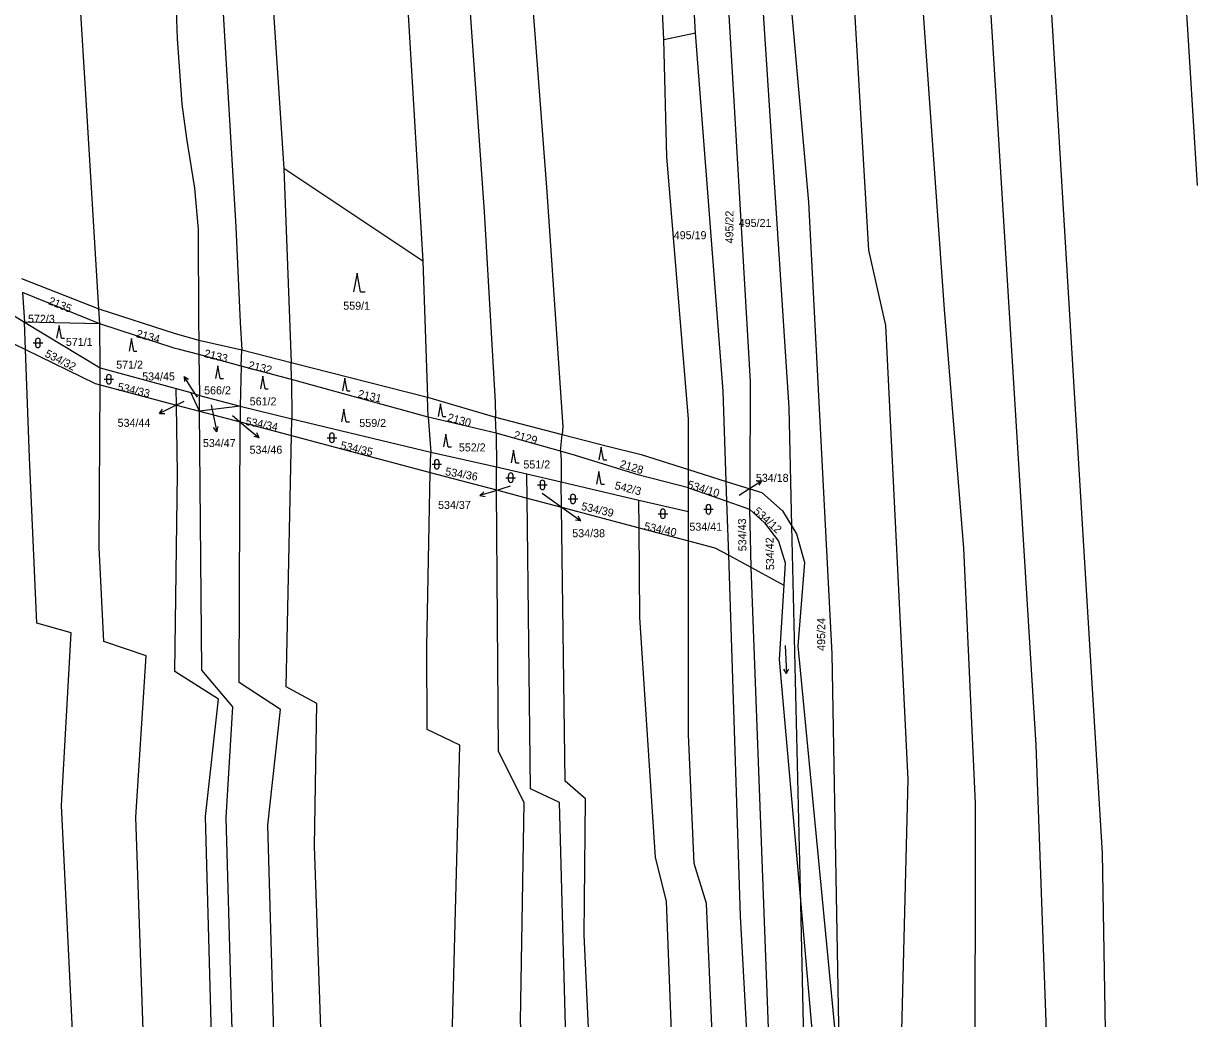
# Model space of a CAD drawing. Extents: x -755528 to -748832, y -1118122 to -1111095.
# Drawn here: x -751636.3 to -751387.2, y -1112640.2 to -1112428.9 of the extents above; entities that cross this region are included whole.
import ezdxf

# ---------------------------------------------------------------- set-up
doc = ezdxf.new("R2010")
doc.units = 0
for name, color, linetype in [('DZ_DO_PUPFL', 7, 'Continuous'), ('DZ_NAD_ZPF', 7, 'Continuous'), ('legenda barvy', 7, 'Continuous'), ('TZ_UMVŽST', 7, 'Continuous')]:
    doc.layers.add(name, color=color, linetype=linetype)

msp = doc.modelspace()

# ---------------------------------------------------------------- linework, layer by layer
at = {"layer": 'DZ_NAD_ZPF'}
for p, q in [((-751488.66, -1112390.46), (-751482.02, -1112504.98)), ((-751493.61, -1112430.91), (-751495.41, -1112399.22)), ((-751500.29, -1112432.32), (-751501.61, -1112407.32)), ((-751390.48, -1112408.66), (-751387.04, -1112463.31)), ((-751419.03, -1112409.86), (-751413.34, -1112504.93)), ((-751500.29, -1112432.32), (-751493.61, -1112430.91)), ((-751551.48, -1112479.38), (-751581.01, -1112459.75)), ((-751581.01, -1112459.75), (-751579.44, -1112500.95)), ((-751662.1, -1112476.34), (-751636.12, -1112492.32)), ((-751551.48, -1112479.38), (-751550.55, -1112508.28)), ((-751636.73, -1112483.09), (-751620.3, -1112489.52)), ((-751620.13, -1112492.74), (-751636.54, -1112486.04)), ((-751636.54, -1112486.04), (-751636.12, -1112492.32)), ((-751620.13, -1112492.74), (-751620.3, -1112489.52)), ((-751636.12, -1112492.32), (-751620.04, -1112502.07)), ((-751620.13, -1112492.74), (-751636.12, -1112492.32)), ((-751635.91, -1112498.19), (-751636.12, -1112492.32)), ((-751620.04, -1112502.07), (-751620.13, -1112492.74)), ((-751599.08, -1112496.14), (-751589.94, -1112498.25)), ((-751599.08, -1112496.14), (-751599.08, -1112499.22)), ((-751590.1, -1112501.66), (-751589.94, -1112498.25)), ((-751589.94, -1112498.25), (-751579.44, -1112500.95)), ((-751590.1, -1112501.66), (-751599.08, -1112499.22)), ((-751599.08, -1112499.22), (-751598.95, -1112507.9)), ((-751579.44, -1112500.95), (-751550.55, -1112508.28)), ((-751579.42, -1112504.5), (-751579.44, -1112500.95)), ((-751620.06, -1112505.65), (-751620.04, -1112502.07)), ((-751620.04, -1112502.07), (-751603.92, -1112506.46)), ((-751590.1, -1112501.66), (-751590.27, -1112510.21)), ((-751579.42, -1112504.5), (-751590.1, -1112501.66)), ((-751620.06, -1112505.65), (-751603.86, -1112509.95)), ((-751550.37, -1112512.53), (-751579.42, -1112504.5)), ((-751579.42, -1112504.5), (-751579.33, -1112512.91)), ((-751482.02, -1112504.98), (-751482.09, -1112527.74)), ((-751603.92, -1112506.46), (-751600.77, -1112507.32)), ((-751603.86, -1112509.95), (-751603.92, -1112506.46)), ((-751600.77, -1112507.32), (-751598.95, -1112507.9)), ((-751598.92, -1112511.26), (-751600.77, -1112507.32)), ((-751598.95, -1112507.9), (-751590.27, -1112510.21)), ((-751598.92, -1112511.26), (-751598.95, -1112507.9)), ((-751550.55, -1112508.28), (-751536.08, -1112512.55)), ((-751550.37, -1112512.53), (-751550.55, -1112508.28)), ((-751603.86, -1112509.95), (-751598.92, -1112511.26)), ((-751590.27, -1112510.21), (-751598.92, -1112511.26)), ((-751590.27, -1112510.21), (-751590.28, -1112513.55)), ((-751590.27, -1112510.21), (-751579.33, -1112512.91)), ((-751598.92, -1112511.26), (-751590.28, -1112513.55)), ((-751590.28, -1112513.55), (-751579.41, -1112516.43)), ((-751579.41, -1112516.43), (-751579.33, -1112512.91)), ((-751579.33, -1112512.91), (-751549.83, -1112519.95)), ((-751535.95, -1112515.95), (-751550.37, -1112512.53)), ((-751550.37, -1112512.53), (-751549.83, -1112519.95)), ((-751536.08, -1112512.55), (-751521.9, -1112516.22)), ((-751535.95, -1112515.95), (-751536.08, -1112512.55)), ((-751522.27, -1112519.72), (-751535.95, -1112515.95)), ((-751535.95, -1112515.95), (-751535.88, -1112523.04)), ((-751579.41, -1112516.43), (-751549.92, -1112524.25)), ((-751522.27, -1112519.72), (-751521.9, -1112516.22)), ((-751549.92, -1112524.25), (-751549.83, -1112519.95)), ((-751549.83, -1112519.95), (-751535.88, -1112523.04)), ((-751535.88, -1112523.04), (-751529.44, -1112524.53)), ((-751535.84, -1112527.98), (-751535.88, -1112523.04)), ((-751549.92, -1112524.25), (-751535.84, -1112527.98)), ((-751529.44, -1112524.53), (-751522.13, -1112526.25)), ((-751529.38, -1112529.69), (-751529.44, -1112524.53)), ((-751495.12, -1112527.51), (-751495.09, -1112523.64)), ((-751495.09, -1112523.64), (-751487.07, -1112526.17)), ((-751535.84, -1112527.98), (-751529.38, -1112529.69)), ((-751522.13, -1112526.25), (-751505.6, -1112530.13)), ((-751522.06, -1112531.63), (-751522.13, -1112526.25)), ((-751495.1, -1112532.54), (-751495.12, -1112527.51)), ((-751495.12, -1112527.51), (-751486.93, -1112530.38)), ((-751487.07, -1112526.17), (-751482.09, -1112527.74)), ((-751486.93, -1112530.38), (-751487.07, -1112526.17)), ((-751482.09, -1112527.74), (-751482.1, -1112532.07)), ((-751482.09, -1112527.74), (-751479.53, -1112528.55)), ((-751529.38, -1112529.69), (-751522.06, -1112531.63)), ((-751505.6, -1112530.13), (-751495.1, -1112532.54)), ((-751505.56, -1112536), (-751505.6, -1112530.13)), ((-751486.93, -1112530.38), (-751482.1, -1112532.07)), ((-751486.55, -1112541.84), (-751486.93, -1112530.38)), ((-751522.06, -1112531.63), (-751505.56, -1112536)), ((-751495.1, -1112538.77), (-751495.1, -1112532.54)), ((-751482.1, -1112532.07), (-751481.84, -1112544.39)), ((-751505.43, -1112555.1), (-751505.56, -1112536)), ((-751505.56, -1112536), (-751495.1, -1112538.77)), ((-751471.25, -1112615.95), (-751473.13, -1112535.7)), ((-751495.1, -1112579.88), (-751495.1, -1112538.77)), ((-751486.55, -1112541.84), (-751481.84, -1112544.39)), ((-751481.84, -1112544.39), (-751474.83, -1112548.17)), ((-751474.53, -1112543.48), (-751474.83, -1112548.17)), ((-751471.86, -1112561.07), (-751462.98, -1112653.52))]:
    msp.add_line(p, q, dxfattribs=at)
for points in [[(-751600.91, -1112308.78), (-751591.25, -1112472.13), (-751590.27, -1112492.42), (-751589.94, -1112498.25)], [(-751592.58, -1112307.32), (-751586.55, -1112376.3), (-751581.01, -1112459.75)], [(-751563.68, -1112308.96), (-751557.53, -1112378.27), (-751551.48, -1112479.38)], [(-751534.73, -1112309.22), (-751531.99, -1112362.4), (-751529.91, -1112402.34), (-751525.15, -1112464.71), (-751521.8, -1112514.61), (-751521.9, -1112516.22)], [(-751611.27, -1112309.79), (-751608.26, -1112346.56), (-751604.52, -1112408.29), (-751603.72, -1112432.14), (-751602.68, -1112446.05), (-751601.69, -1112453.32), (-751600, -1112463.88), (-751599.2, -1112472.69), (-751599.12, -1112492.34), (-751599.08, -1112496.14)], [(-751547.61, -1112310.26), (-751545.98, -1112346.41), (-751544.28, -1112386.38), (-751538.46, -1112468.9), (-751536.27, -1112506.85), (-751536.13, -1112509.34), (-751536.08, -1112512.55)], [(-751620.3, -1112489.52), (-751623.09, -1112443.97), (-751623.58, -1112435.97), (-751624.4, -1112421.97), (-751625.86, -1112383.33), (-751628.86, -1112313.65)], [(-751423.89, -1113060.24), (-751421.06, -1113029.34), (-751425.15, -1112976.25), (-751439.06, -1112780.72), (-751447.84, -1112718.02), (-751447.68, -1112664.41), (-751450.12, -1112656.87), (-751448.46, -1112589.45), (-751453.18, -1112493.05), (-751456.79, -1112477.06), (-751462.44, -1112380.26)], [(-751446.59, -1112407.86), (-751440.81, -1112489.66), (-751436.71, -1112540.31), (-751434.17, -1112594.51), (-751434.3, -1112658.66), (-751431.72, -1112662.61), (-751429.32, -1112725.35), (-751408.43, -1113030.31), (-751409.61, -1113075.14)], [(-751432.06, -1112407.66), (-751421.34, -1112582.18), (-751416.63, -1112711.52), (-751414.33, -1112743.51), (-751403.31, -1112901.66)], [(-751473.13, -1112535.7), (-751473.72, -1112510.53), (-751480.23, -1112410.35)], [(-751462.98, -1112653.52), (-751464.6, -1112562.76), (-751469.56, -1112466.9), (-751474.57, -1112410.17)], [(-751487.07, -1112526.17), (-751487.71, -1112507.03), (-751493.61, -1112430.91)], [(-751495.09, -1112523.64), (-751495.06, -1112512.92), (-751499.7, -1112457.27), (-751500.29, -1112432.32)], [(-751662.05, -1112484.98), (-751656.98, -1112487.97), (-751635.91, -1112498.19)], [(-751620.3, -1112489.52), (-751604.14, -1112494.74), (-751599.08, -1112496.14)], [(-751599.08, -1112499.22), (-751603.22, -1112498.19), (-751604.09, -1112497.97), (-751620.13, -1112492.74)], [(-751635.91, -1112498.19), (-751621.08, -1112505.38), (-751620.06, -1112505.65)], [(-751610.14, -1112974.32), (-751611.59, -1112905.24), (-751617.91, -1112818.67), (-751619.03, -1112783.43), (-751628.27, -1112594.98), (-751626.22, -1112558.35), (-751633.49, -1112556.27), (-751635.08, -1112521.07), (-751635.91, -1112498.19)], [(-751596.39, -1112976.77), (-751596.84, -1112907.42), (-751601.99, -1112839.56), (-751607.28, -1112747.61), (-751612.48, -1112597.48), (-751610.28, -1112563.18), (-751619.28, -1112560.15), (-751620.25, -1112540.22), (-751620.06, -1112505.65)], [(-751413.34, -1112504.93), (-751407.24, -1112605.14), (-751406, -1112676.21), (-751402.48, -1112683.33), (-751403, -1112704.74), (-751389.45, -1112903.97)], [(-751583.89, -1112980.11), (-751582.35, -1112934.95), (-751582.83, -1112894.95), (-751589.76, -1112814.71), (-751590.92, -1112769.59), (-751593.56, -1112746.98), (-751597.66, -1112597.35), (-751594.92, -1112572.4), (-751604.18, -1112566.56), (-751603.59, -1112524.51), (-751603.86, -1112509.95)], [(-751580.1, -1112981.12), (-751578.41, -1112926.09), (-751578.83, -1112890.75), (-751585.36, -1112815.23), (-751586.22, -1112769.41), (-751589.06, -1112748.14), (-751593.26, -1112597.53), (-751591.84, -1112574.06), (-751598.43, -1112566.25), (-751598.92, -1112511.26)], [(-751570.1, -1112983.8), (-751568.35, -1112957.76), (-751569.95, -1112891), (-751573.37, -1112863.18), (-751576.18, -1112816.96), (-751576.76, -1112771.83), (-751580.27, -1112743.96), (-751584.46, -1112599.18), (-751581.75, -1112574.63), (-751590.51, -1112568.89), (-751590.28, -1112513.55)], [(-751563.1, -1112858.73), (-751565.05, -1112838.57), (-751565.53, -1112773.87), (-751569.73, -1112742.04), (-751574.51, -1112603.62), (-751574.02, -1112573.33), (-751580.56, -1112569.82), (-751579.41, -1112516.43)], [(-751521.9, -1112516.22), (-751512.56, -1112518.59), (-751505.15, -1112520.47), (-751495.09, -1112523.64)], [(-751522.27, -1112519.72), (-751522.13, -1112521.66), (-751522.13, -1112526.25)], [(-751495.12, -1112527.51), (-751505.57, -1112524.81), (-751519.1, -1112520.69), (-751522.27, -1112519.72)], [(-751532.47, -1112848.34), (-751537.01, -1112764.31), (-751541.01, -1112733.13), (-751545.3, -1112644.42), (-751543.64, -1112582.15), (-751550.57, -1112578.83), (-751550.68, -1112561.29), (-751549.92, -1112524.25)], [(-751520.57, -1112838.03), (-751530.75, -1112640.76), (-751529.97, -1112594.42), (-751535.43, -1112583.48), (-751535.84, -1112527.98)], [(-751513.24, -1112831.68), (-751515.01, -1112773.51), (-751518.81, -1112731.72), (-751522.51, -1112594.33), (-751528.66, -1112591.42), (-751529.38, -1112529.69)], [(-751479.53, -1112528.55), (-751475.09, -1112532.41), (-751473.13, -1112535.7)], [(-751505.97, -1112825.38), (-751508.58, -1112774.36), (-751511.99, -1112734.97), (-751517.26, -1112622.46), (-751516.95, -1112593.54), (-751521.25, -1112589.83), (-751522.06, -1112531.63)], [(-751482.1, -1112532.07), (-751478.98, -1112534.95), (-751475.95, -1112538.88), (-751474.53, -1112543.48)], [(-751473.13, -1112535.7), (-751472.17, -1112537.31), (-751470.48, -1112543.42), (-751471.86, -1112561.07)], [(-751495.1, -1112538.77), (-751489.46, -1112540.27), (-751486.55, -1112541.84)], [(-751474.18, -1112797.83), (-751484.01, -1112618.5), (-751486.55, -1112541.84)], [(-751481.84, -1112544.39), (-751476.02, -1112698.68), (-751470.88, -1112794.97)], [(-751474.83, -1112548.17), (-751475.82, -1112563.95), (-751471.25, -1112615.95)], [(-751488.32, -1112810.09), (-751489.11, -1112806.97), (-751495.84, -1112716.74), (-751499.74, -1112615.33), (-751502.13, -1112606.01), (-751505.43, -1112555.1)], [(-751481.57, -1112804.24), (-751486.58, -1112722.89), (-751491.24, -1112615.83), (-751493.9, -1112607.28), (-751495.1, -1112579.88)], [(-751463.06, -1112782.97), (-751470.5, -1112648.01), (-751471.25, -1112615.95)], [(-751471.25, -1112615.95), (-751457.48, -1112772.66), (-751463.06, -1112782.97)]]:
    msp.add_lwpolyline(points, dxfattribs=at)
at = {"layer": 'legenda barvy'}
for p, q in [((-751600.61, -1112506.4), (-751602.2, -1112503.855)), ((-751602.2, -1112503.855), (-751601.245, -1112504.439)), ((-751602.2, -1112503.855), (-751602.094, -1112504.97)), ((-751599.4, -1112508.3), (-751600.61, -1112506.4)), ((-751604.75, -1112510.4), (-751607.447, -1112511.716)), ((-751607.447, -1112511.716), (-751606.767, -1112510.826)), ((-751602.25, -1112509.17), (-751604.75, -1112510.4)), ((-751596.46, -1112509.92), (-751595.89, -1112512.69)), ((-751607.447, -1112511.716), (-751606.328, -1112511.727)), ((-751595.89, -1112512.69), (-751595.266, -1112515.625)), ((-751591.92, -1112512.17), (-751588.6, -1112514.97)), ((-751595.266, -1112515.625), (-751595.964, -1112514.75)), ((-751595.266, -1112515.625), (-751594.984, -1112514.542)), ((-751588.6, -1112514.97), (-751586.301, -1112516.899)), ((-751586.301, -1112516.899), (-751586.746, -1112515.872)), ((-751586.301, -1112516.899), (-751587.39, -1112516.639)), ((-751482.11, -1112527.65), (-751479.593, -1112526.016)), ((-751479.593, -1112526.016), (-751480.706, -1112526.141)), ((-751479.593, -1112526.016), (-751480.16, -1112526.981)), ((-751536.51, -1112528.3), (-751539.38, -1112529.177)), ((-751539.38, -1112529.177), (-751538.569, -1112528.406)), ((-751532.94, -1112527.21), (-751536.51, -1112528.3)), ((-751484.34, -1112529.12), (-751482.11, -1112527.65)), ((-751539.38, -1112529.177), (-751538.276, -1112529.363)), ((-751526.17, -1112528.68), (-751520.41, -1112532.8)), ((-751520.41, -1112532.8), (-751517.982, -1112534.564)), ((-751517.982, -1112534.564), (-751519.087, -1112534.38)), ((-751517.982, -1112534.564), (-751518.498, -1112533.57))]:
    msp.add_line(p, q, dxfattribs=at)
at = {"layer": 'TZ_UMVŽST'}
for p, q in [((-751565.49, -1112481.92), (-751566.24, -1112485.92)), ((-751564.74, -1112485.92), (-751565.49, -1112481.92)), ((-751564.74, -1112485.92), (-751563.744, -1112485.92)), ((-751628.78, -1112493.08), (-751629.282, -1112495.76)), ((-751628.278, -1112495.76), (-751628.78, -1112493.08)), ((-751628.278, -1112495.76), (-751627.61, -1112495.76)), ((-751613.41, -1112495.85), (-751613.912, -1112498.53)), ((-751612.908, -1112498.53), (-751613.41, -1112495.85)), ((-751634.251, -1112496.751), (-751632.249, -1112496.751)), ((-751633.751, -1112496.251), (-751633.751, -1112497.252)), ((-751632.749, -1112497.252), (-751632.749, -1112496.251)), ((-751612.908, -1112498.53), (-751612.24, -1112498.53)), ((-751595.02, -1112501.6), (-751595.522, -1112504.28)), ((-751594.518, -1112504.28), (-751595.02, -1112501.6)), ((-751619.191, -1112504.461), (-751617.189, -1112504.461)), ((-751618.691, -1112503.961), (-751618.691, -1112504.962)), ((-751617.689, -1112504.962), (-751617.689, -1112503.961)), ((-751594.518, -1112504.28), (-751593.85, -1112504.28)), ((-751585.52, -1112503.85), (-751586.022, -1112506.53)), ((-751585.018, -1112506.53), (-751585.52, -1112503.85)), ((-751568.1, -1112504.23), (-751568.602, -1112506.91)), ((-751567.598, -1112506.91), (-751568.1, -1112504.23)), ((-751585.018, -1112506.53), (-751584.35, -1112506.53)), ((-751567.598, -1112506.91), (-751566.93, -1112506.91)), ((-751568.27, -1112510.82), (-751568.772, -1112513.5)), ((-751567.768, -1112513.5), (-751568.27, -1112510.82)), ((-751547.78, -1112509.69), (-751548.282, -1112512.37)), ((-751547.278, -1112512.37), (-751547.78, -1112509.69)), ((-751567.768, -1112513.5), (-751567.1, -1112513.5)), ((-751547.278, -1112512.37), (-751546.61, -1112512.37)), ((-751571.811, -1112516.901), (-751569.809, -1112516.901)), ((-751571.311, -1112516.401), (-751571.311, -1112517.402)), ((-751570.309, -1112517.402), (-751570.309, -1112516.401)), ((-751546.62, -1112516.12), (-751547.122, -1112518.8)), ((-751546.118, -1112518.8), (-751546.62, -1112516.12)), ((-751546.118, -1112518.8), (-751545.45, -1112518.8)), ((-751532.23, -1112519.55), (-751532.732, -1112522.23)), ((-751531.728, -1112522.23), (-751532.23, -1112519.55)), ((-751513.62, -1112518.9), (-751514.122, -1112521.58)), ((-751513.118, -1112521.58), (-751513.62, -1112518.9)), ((-751549.541, -1112522.531), (-751547.539, -1112522.531)), ((-751549.041, -1112522.031), (-751549.041, -1112523.032)), ((-751548.039, -1112523.032), (-751548.039, -1112522.031)), ((-751531.728, -1112522.23), (-751531.06, -1112522.23)), ((-751513.118, -1112521.58), (-751512.45, -1112521.58)), ((-751533.851, -1112525.381), (-751531.849, -1112525.381)), ((-751533.351, -1112524.881), (-751533.351, -1112525.882)), ((-751532.349, -1112525.882), (-751532.349, -1112524.881)), ((-751514.11, -1112524.05), (-751514.612, -1112526.73)), ((-751513.608, -1112526.73), (-751514.11, -1112524.05)), ((-751527.121, -1112526.901), (-751525.119, -1112526.901)), ((-751526.621, -1112526.401), (-751526.621, -1112527.402)), ((-751525.619, -1112527.402), (-751525.619, -1112526.401)), ((-751513.608, -1112526.73), (-751512.94, -1112526.73)), ((-751520.621, -1112529.881), (-751518.619, -1112529.881)), ((-751520.121, -1112529.381), (-751520.121, -1112530.382)), ((-751519.119, -1112530.382), (-751519.119, -1112529.381)), ((-751501.511, -1112533.041), (-751499.509, -1112533.041)), ((-751501.011, -1112532.541), (-751501.011, -1112533.542)), ((-751500.009, -1112533.542), (-751500.009, -1112532.541)), ((-751491.851, -1112532.091), (-751489.849, -1112532.091)), ((-751491.351, -1112531.591), (-751491.351, -1112532.592)), ((-751490.349, -1112532.592), (-751490.349, -1112531.591)), ((-751474.575, -1112560.982), (-751474.261, -1112566.973)), ((-751474.261, -1112566.973), (-751474.813, -1112566.024)), ((-751474.261, -1112566.973), (-751473.811, -1112565.971))]:
    msp.add_line(p, q, dxfattribs=at)
for centre, start, end in [((-751633.25, -1112496.2509), 0, 180), ((-751633.25, -1112497.2509), 180, 359.987886), ((-751618.19, -1112503.9609), 0, 180), ((-751618.19, -1112504.9609), 180, 359.987886), ((-751570.81, -1112516.4009), 0, 180), ((-751570.81, -1112517.4009), 180, 359.987886), ((-751548.54, -1112522.0309), 0, 180), ((-751548.54, -1112523.0309), 180, 359.987886), ((-751532.85, -1112524.8809), 0, 180), ((-751532.85, -1112525.8809), 180, 359.987886), ((-751526.12, -1112526.4009), 0, 180), ((-751526.12, -1112527.4009), 180, 359.987886), ((-751519.62, -1112529.3809), 0, 180), ((-751519.62, -1112530.3809), 180, 359.987886), ((-751500.51, -1112532.5409), 0, 180), ((-751490.85, -1112531.5909), 0, 180), ((-751490.85, -1112532.5909), 180, 359.987886), ((-751500.51, -1112533.5409), 180, 359.987886)]:
    msp.add_arc(centre, 0.5, start, end, dxfattribs=at)

# ---------------------------------------------------------------- texts
at = {"layer": 'DZ_DO_PUPFL'}
for s, rotation, p in [('495/22', 90, (-751485.55, -1112475.637)), ('2135', 338, (-751631.196, -1112488.473)), ('2134', 345, (-751612.502, -1112495.511)), ('534/32', 333, (-751631.933, -1112499.575)), ('2133', 346, (-751598.101, -1112499.725)), ('2132', 347, (-751588.699, -1112502.229)), ('534/33', 347, (-751616.477, -1112506.81)), ('2131', 347, (-751565.419, -1112508.309)), ('534/34', 349, (-751589.287, -1112514.161)), ('2130', 345, (-751546.422, -1112513.301)), ('2129', 345, (-751532.342, -1112517.011)), ('534/35', 347, (-751569.127, -1112519.25)), ('534/36', 349.999997, (-751546.845, -1112524.831)), ('2128', 343, (-751509.812, -1112523.173)), ('534/10', 343, (-751495.463, -1112527.538)), ('542/3', 346, (-751510.886, -1112527.776)), ('534/39', 347, (-751517.977, -1112532.19)), ('534/12', 318, (-751481.412, -1112532.7)), ('534/40', 348, (-751504.628, -1112536.44)), ('534/43', 91, (-751482.771, -1112540.982)), ('534/42', 91, (-751476.891, -1112544.992)), ('495/24', 90, (-751466.06, -1112562.147))]:
    msp.add_text(s, height=1.7, rotation=rotation, dxfattribs=at).set_placement(p)
for s, p in [('495/21', (-751484.417, -1112472.13)), ('495/19', (-751498.227, -1112474.73)), ('559/1', (-751568.408, -1112489.71)), ('572/3', (-751635.368, -1112492.49)), ('571/1', (-751627.328, -1112497.39)), ('571/2', (-751616.638, -1112502.23)), ('534/45', (-751611.115, -1112504.72)), ('566/2', (-751597.968, -1112507.67)), ('561/2', (-751588.278, -1112510.02)), ('534/44', (-751616.335, -1112514.578)), ('559/2', (-751564.998, -1112514.6)), ('534/47', (-751598.22, -1112518.868)), ('534/46', (-751588.31, -1112520.288)), ('552/2', (-751543.858, -1112519.8)), ('551/2', (-751530.148, -1112523.42)), ('534/18', (-751480.78, -1112526.26)), ('534/37', (-751548.275, -1112532.018)), ('534/41', (-751494.897, -1112536.64)), ('534/38', (-751519.77, -1112538.018))]:
    msp.add_text(s, height=1.7, dxfattribs=at).set_placement(p)

doc.saveas('drawing.dxf')
